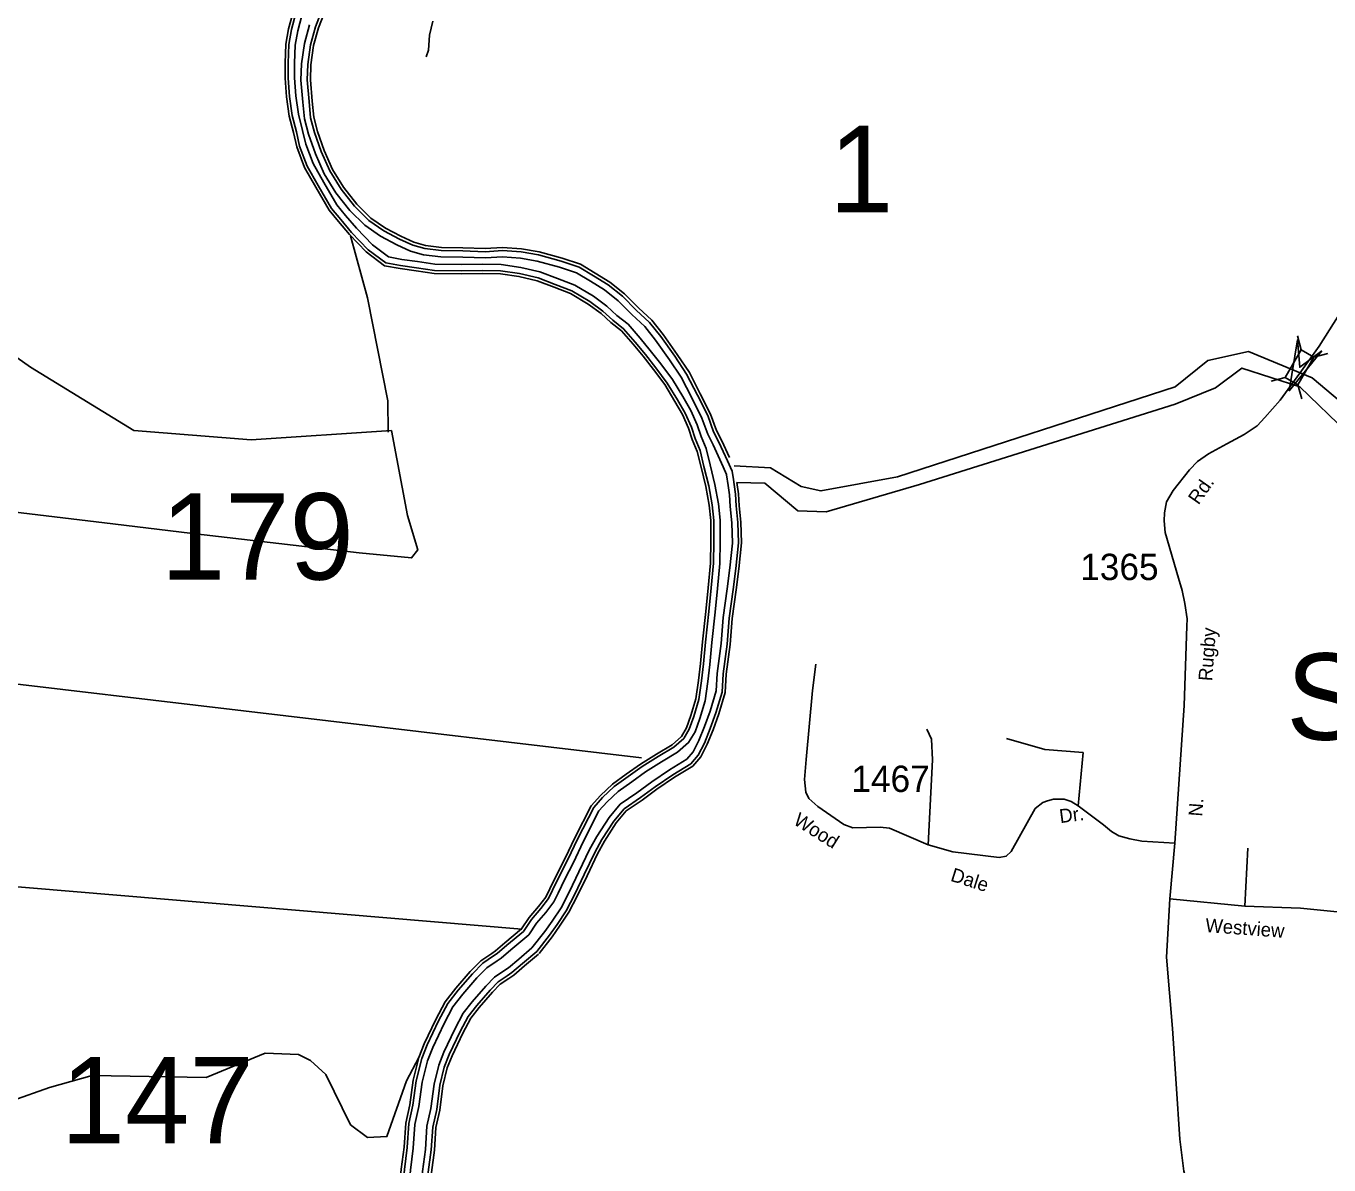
# Model space of a CAD drawing. Extents: x 884530 to 1028605, y 526725 to 653634.
# Drawn here: x 945581 to 951762, y 614609 to 620013 of the extents above; entities that cross this region are included whole.
import ezdxf

# ---------------------------------------------------------------- set-up
doc = ezdxf.new("R2010")
doc.units = 0
for name, color, linetype in [('Exist Hydrographic Bay Label', 7, 'Continuous'), ('Exist Hydrographic Buffer Line', 7, 'Continuous'), ('Exist Hydrographic Creek Single Shore', 7, 'Continuous'), ('Exist Hydrographic River Shore', 7, 'Continuous'), ('Exist Road Non-System Type 51', 7, 'Continuous'), ('Exist Road Primary Interstate Structure Ovrhead Sign Number Label', 7, 'Continuous'), ('Exist Road Secondary Structure Standard Bridge Attributed CELL', 7, 'Continuous'), ('Exist Road Secondary Structure Standard Bridge CELL', 7, 'Continuous'), ('Exist Road Secondary Structure Standard Bridge Number Label', 7, 'Continuous'), ('Exist Road Secondary Type 51 Attributed', 7, 'Continuous'), ('Exist Road Secondary Type 51 Label', 7, 'Continuous'), ('Exist Road Secondary Type 51 Number Label', 7, 'Continuous')]:
    doc.layers.add(name, color=color, linetype=linetype)

msp = doc.modelspace()

# ---------------------------------------------------------------- linework, layer by layer
at = {"layer": 'Exist Hydrographic Bay Label'}
for points in [[(947355.3, 618863.1), (947281.9, 618876.2), (947194.5, 618941.8), (947115, 619024.3), (947062.7, 619086.7), (947018.6, 619140.1), (946955, 619249.3), (946902, 619342.3), (946865.3, 619440.2), (946850, 619508), (946829.5, 619586.2), (946817, 619677.6), (946809.7, 619765.8), (946809.7, 619837.7), (946812.9, 619927.8), (946826.5, 620000), (946847.6, 620078.8)], [(948917.2, 617965.4), (948881.3, 618045), (948855.5, 618094.2), (948828.4, 618170.9), (948779.2, 618268.9), (948727.4, 618369.8), (948670.3, 618455), (948603.3, 618549.5), (948549.3, 618617.4), (948486.1, 618676.5), (948420.2, 618742.2), (948350.5, 618797.5), (948281.3, 618840.9), (948211.3, 618882.9), (948124.3, 618912.2), (948015.3, 618942), (947931.1, 618956.7), (947841, 618962.5), (947759.3, 618957.5), (947653.4, 618961.1), (947551.4, 618963.1), (947475.4, 618972.4), (947420.2, 618987.9), (947359.2, 619015.6), (947286, 619055), (947216.1, 619102.4), (947150.2, 619168), (947087.4, 619248.1), (947034.3, 619333.1), (946995.1, 619423.2), (946963.1, 619513), (946945.2, 619580.4), (946938.1, 619656.5), (946929.4, 619757.9), (946932, 619829.9), (946945.1, 619921.7), (946968.2, 620005.2), (946999.2, 620086)], [(947355.3, 618863.1), (947431.6, 618852), (947517, 618839.3), (947648, 618838.1), (947744.2, 618838.8), (947831.1, 618838.4), (947919.1, 618825.2), (948005.7, 618804.8), (948086.4, 618773.8), (948164.2, 618744.6), (948247.5, 618694.4), (948308.5, 618649.4), (948355, 618606.9), (948406.2, 618566.6), (948460.5, 618504.2), (948507.9, 618446.4), (948557.3, 618383.1), (948610.8, 618311.7), (948658.7, 618232.3), (948695.5, 618169.5), (948723.9, 618105.7), (948741.6, 618050.7), (948765, 617995.2), (948783.3, 617920), (948806.1, 617829), (948821.6, 617739.7), (948829.1, 617666.5), (948829.5, 617567.9), (948827.4, 617464.7), (948817.2, 617348.3), (948805.6, 617236), (948790.5, 617091.7), (948780.6, 616988.5), (948771.5, 616908.2), (948758.9, 616821.2), (948735.2, 616741.4), (948714.7, 616683.5), (948690, 616641.7), (948645.3, 616603.1), (948571.9, 616558.9), (948495.4, 616511), (948428.5, 616463), (948362.5, 616415.6), (948305.5, 616362.5), (948262.1, 616313.6), (948184.4, 616161.7), (948138.4, 616064.1), (948097.5, 615984), (948065.2, 615918.4), (948047.1, 615880.4), (948012, 615835.4), (947967, 615782.7), (947931.6, 615729.2)], [(954508.8, 615628.2), (954081.8, 616103.8), (953600.5, 616587.7), (953333.7, 616936.1), (953142.9, 617060.2), (953020.3, 617182.7), (952644, 617463.8), (951981.7, 618091.8), (951681.7, 618343.4), (951380, 618468.3), (951187.5, 618426.7), (951031.5, 618301.7), (949715.5, 617875), (949351.3, 617807.3), (949257.7, 617828.1), (949112.1, 617916.6), (948940.4, 617927)], [(954394.5, 615598.4), (954351.3, 615647.4), (953944.2, 616100.8), (953459.7, 616588), (953200.7, 616926.2), (953016.7, 617045.8), (952898, 617164.4), (952553.6, 617345.6), (951850.3, 618082.4), (951624.5, 618301.7), (951348.8, 618390.2), (951223.9, 618296.5), (951031.5, 618218.5), (949819.5, 617838.6), (949377.3, 617708.4), (949242.1, 617713.6), (949086.1, 617843.8), (948953.5, 617847)], [(948975.5, 617561), (948971.6, 617659.2), (948964.5, 617737.2), (948960.4, 617792.9), (948953.5, 617847)], [(948014.5, 615612.4), (948076, 615691.5), (948111.5, 615741.5), (948155.5, 615807.7), (948197, 615888.3), (948242, 615980.9), (948291.9, 616085.5), (948325.2, 616145.4), (948381, 616231.7), (948428.1, 616288.7), (948503.6, 616340.7), (948573.8, 616391.7), (948656.8, 616448.7), (948743.5, 616501), (948781.7, 616545.9), (948811.5, 616605.3), (948839.8, 616674.2), (948867.3, 616749.6), (948897.2, 616850.7), (948902.2, 616937.7), (948920.5, 617078.9), (948930.1, 617202), (948949.2, 617337.4), (948962.4, 617437.4), (948975.5, 617561)], [(947444.4, 615119.4), (947470.1, 615184), (947524.7, 615298.9), (947568.9, 615383.7), (947619.6, 615447.5), (947687.3, 615526.1), (947738.3, 615577.4), (947790.5, 615612.8), (947807.4, 615624.4), (947852.7, 615663.2), (947931.6, 615729.2)], [(947482, 614182.3), (947482.7, 614220.1), (947488.1, 614315.6), (947492.9, 614447.8), (947503.9, 614572.5), (947517.9, 614678.7), (947525, 614786.5), (947543.5, 614869.4), (947558.6, 614984.3), (947579.1, 615069), (947602, 615126.5), (947653.5, 615234.8), (947690.1, 615305.1), (947730.5, 615355.9), (947792.9, 615428.4), (947830.5, 615466.2), (947871.6, 615494.1), (947895, 615510.2), (947945.6, 615553.4), (948011.4, 615608.5)], [(947338.3, 614189.2), (947339, 614225.6), (947344.4, 614322.3), (947349.3, 614456.8), (947361, 614588.2), (947374.7, 614692.8), (947382.3, 614807), (947401.8, 614894.5), (947417.1, 615010.6), (947444.4, 615119.4)]]:
    msp.add_lwpolyline(points, dxfattribs=at)
at = {"layer": 'Exist Hydrographic Buffer Line'}
for points in [[(948907.8, 617950.1), (948867.9, 618038.5), (948841.8, 618088.2), (948814.7, 618165.1), (948765.9, 618262.2), (948714.5, 618362.2), (948658, 618446.5), (948591.4, 618540.6), (948538.3, 618607.3), (948475.7, 618665.8), (948410.2, 618731.1), (948341.8, 618785.3), (948273.5, 618828.2), (948205, 618869.3), (948120, 618898), (948012, 618927.4), (947929.4, 618941.9), (947841, 618947.6), (947759.5, 618942.6), (947653, 618946.2), (947550.3, 618948.2), (947472.4, 618957.8), (947415.1, 618973.9), (947352.6, 619002.2), (947278.2, 619042.3), (947206.6, 619090.9), (947139, 619158.1), (947075.2, 619239.5), (947021.1, 619326.2), (946981.2, 619417.7), (946948.8, 619508.6), (946930.5, 619577.8), (946923.3, 619655.2), (946914.5, 619757.6), (946917.2, 619831.2), (946930.5, 619924.7), (946954, 620009.9), (946985.6, 620092.3)], [(947357.8, 618876.8), (947287.6, 618889.3), (947203.8, 618952.2), (947125.3, 619033.6), (947073.3, 619095.6), (947030, 619148.1), (946967.1, 619256.2), (946914.7, 619348.2), (946878.6, 619444.2), (946863.5, 619511.3), (946843.1, 619589), (946830.8, 619679.1), (946823.6, 619766.4), (946823.6, 619837.4), (946826.8, 619926.3), (946840.1, 619997), (946860.7, 620074.1)], [(947363.1, 618906.4), (947299.9, 618917.7), (947223.7, 618974.8), (947147.7, 619053.7), (947096.5, 619114.8), (947054.8, 619165.3), (946993.1, 619271.2), (946942, 619361), (946907.5, 619452.8), (946892.7, 619518.4), (946872.7, 619594.8), (946860.7, 619682.4), (946853.7, 619767.6), (946853.6, 619836.9), (946856.8, 619922.9), (946869.4, 619990.3), (946889.2, 620064.1)], [(948887.9, 617921.9), (948841.1, 618025.4), (948814.4, 618076.3), (948787.2, 618153.4), (948739.3, 618248.7), (948688.8, 618347.1), (948633.5, 618429.6), (948567.6, 618522.7), (948516.4, 618587), (948455, 618644.4), (948390.4, 618708.8), (948324.6, 618760.9), (948257.9, 618802.8), (948192.5, 618842.1), (948111.3, 618869.4), (948005.5, 618898.3), (947925.9, 618912.2), (947841, 618917.7), (947759.9, 618912.8), (947652.2, 618916.4), (947548.2, 618918.5), (947466.5, 618928.5), (947404.9, 618945.8), (947339.3, 618975.5), (947262.8, 619016.8), (947187.5, 619067.8), (947116.7, 619138.2), (947050.7, 619222.4), (946994.6, 619312.3), (946953.5, 619406.7), (946920.3, 619499.8), (946901.1, 619572.5), (946893.6, 619652.6), (946884.6, 619756.8), (946887.4, 619833.9), (946901.2, 619930.8), (946925.7, 620019.2)], [(947357.8, 618876.8), (947433.7, 618865.7), (947518.1, 618853.2), (947648.1, 618852), (947744.2, 618852.7), (947832.2, 618852.3), (947921.7, 618838.9), (948009.9, 618818.1), (948091.3, 618786.8), (948170.3, 618757.1), (948255.2, 618706), (948317.3, 618660.1), (948364, 618617.5), (948415.8, 618576.7), (948471.1, 618513.2), (948518.7, 618455.1), (948568.3, 618391.5), (948622.4, 618319.4), (948670.6, 618239.4), (948707.9, 618175.8), (948736.9, 618110.7), (948754.7, 618055.6), (948778.2, 617999.5), (948796.8, 617923.4), (948819.7, 617831.9), (948835.4, 617741.6), (948843, 617667.3), (948843.4, 617567.8), (948841.3, 617464), (948831, 617347), (948819.4, 617234.6), (948804.3, 617090.4), (948794.4, 616987), (948785.2, 616906.4), (948772.5, 616818.2), (948748.4, 616737.1), (948727.3, 616677.6), (948700.8, 616632.6), (948653.5, 616591.8), (948579.2, 616547.1), (948503.2, 616499.4), (948436.6, 616451.7), (948371.3, 616404.8), (948315.4, 616352.8), (948273.6, 616305.7), (948196.8, 616155.5), (948150.9, 616058), (948109.9, 615977.8), (948077.7, 615912.3), (948058.9, 615873), (948022.8, 615826.6), (947978.1, 615774.3), (947940.1, 615716.9)], [(947363.1, 618906.4), (947438, 618895.5), (947520.5, 618883.2), (947648.1, 618882.1), (947744.1, 618882.8), (947834.5, 618882.4), (947927.4, 618868.4), (948018.7, 618846.9), (948102, 618814.9), (948183.4, 618784.3), (948272, 618731), (948336.4, 618683.4), (948383.4, 618640.4), (948436.6, 618598.5), (948494.1, 618532.6), (948542.2, 618473.9), (948592.2, 618409.8), (948647.3, 618336.2), (948696.4, 618254.8), (948734.7, 618189.6), (948765, 618121.5), (948782.9, 618066), (948806.8, 618009), (948825.9, 617930.6), (948849.1, 617838.2), (948865.2, 617745.7), (948873.1, 617668.9), (948873.4, 617567.5), (948871.3, 617462.3), (948860.9, 617344.1), (948849.3, 617231.5), (948834.2, 617087.4), (948824.3, 616983.9), (948815.1, 616902.6), (948802, 616811.8), (948777, 616727.8), (948754.7, 616664.8), (948724.2, 616613.1), (948671.2, 616567.3), (948594.9, 616521.5), (948519.9, 616474.5), (948454.1, 616427.3), (948390.4, 616381.5), (948337, 616331.8), (948298.7, 616288.6), (948223.8, 616142.3), (948177.9, 616044.8), (948136.8, 615964.3), (948104.7, 615899.2), (948084.7, 615857.1), (948046.1, 615807.6), (948002.2, 615756.2), (947965.2, 615700.3)], [(948930.2, 617900.5), (948907.8, 617950.1)], [(948903.5, 617885.6), (948887.9, 617921.9)], [(948903.8, 617883.9), (948903.5, 617885.6)], [(948932.5, 617559.3), (948928.6, 617656.4), (948921.6, 617733.6), (948917.5, 617788.6), (948911.7, 617833.8), (948903.8, 617883.9)], [(948936.4, 617861.4), (948930.2, 617900.5)], [(948961.2, 617560.5), (948957.3, 617658.3), (948950.2, 617736), (948946.1, 617791.4), (948940.2, 617837.9), (948936.4, 617861.4)], [(947980.8, 615638.6), (948041.7, 615717), (948076.3, 615765.7), (948118.7, 615829.3), (948158.9, 615907.3), (948203.6, 615999.4), (948253.9, 616105.1), (948288.6, 616167.3), (948346.5, 616256.9), (948399, 616320.5), (948478.9, 616375.5), (948549.2, 616426.6), (948633.7, 616484.6), (948715.5, 616533.9), (948745.9, 616569.7), (948772.7, 616623), (948800, 616689.6), (948826.8, 616763), (948854.9, 616858.1), (948859.7, 616941.6), (948878, 617083.3), (948887.7, 617206.6), (948906.9, 617343.2), (948920.1, 617442.4), (948932.5, 617559.3)], [(948003.3, 615621.2), (948064.6, 615700), (948099.7, 615749.6), (948143.2, 615814.9), (948184.3, 615894.6), (948229.2, 615987.1), (948279.2, 616092.1), (948313, 616152.7), (948369.5, 616240.1), (948418.4, 616299.3), (948495.4, 616352.3), (948565.6, 616403.3), (948649.1, 616460.6), (948734.1, 616512), (948769.8, 616553.9), (948798.6, 616611.2), (948826.5, 616679.3), (948853.8, 616754), (948883.1, 616853.1), (948888.1, 616939), (948906.3, 617080.4), (948916, 617203.5), (948935.1, 617339.4), (948948.3, 617439.1), (948961.2, 617560.5)], [(947458.2, 615113.9), (947483.8, 615178.1), (947538.1, 615292.3), (947581.5, 615375.6), (947631.1, 615438), (947698.2, 615516), (947747.9, 615565.9), (947798.9, 615600.5), (947816.4, 615612.6), (947862.3, 615651.8), (947940.1, 615716.9)], [(947484.9, 615103.2), (947510.2, 615166.6), (947563.9, 615279.4), (947605.7, 615359.8), (947653.3, 615419.7), (947719.4, 615496.5), (947766.3, 615543.6), (947815.2, 615576.8), (947834, 615589.7), (947880.9, 615629.8), (947965.2, 615700.3)], [(947439.2, 614183.1), (947440, 614221.7), (947445.3, 614317.6), (947450.2, 614450.5), (947461.4, 614577.1), (947475.3, 614682.9), (947482.6, 614792.6), (947501.4, 614876.9), (947516.5, 614992.1), (947538.2, 615082), (947562.8, 615143.6), (947615.2, 615253.9), (947654.1, 615328.4), (947697.5, 615383.1), (947761.5, 615457.5), (947803.1, 615499.3), (947847.5, 615529.4), (947869, 615544.2), (947918, 615586), (947980.8, 615638.6)], [(947467, 614182.6), (947467.8, 614220.7), (947473.1, 614316.3), (947478, 614448.7), (947489.1, 614574.1), (947503, 614680.2), (947510.2, 614788.6), (947528.8, 614872), (947543.9, 614987.1), (947564.8, 615073.6), (947588.3, 615132.5), (947640.1, 615241.5), (947677.5, 615313.2), (947718.9, 615365.4), (947781.9, 615438.6), (947820.9, 615477.8), (947863.2, 615506.5), (947885.9, 615522.1), (947935.9, 615564.8), (948003.3, 615621.2)], [(947353.1, 614188.9), (947353.8, 614225), (947359.2, 614321.6), (947364.1, 614455.8), (947375.6, 614586.6), (947389.4, 614691.4), (947396.9, 614804.9), (947416.3, 614891.9), (947431.6, 615007.9), (947458.2, 615113.9)], [(947381.6, 614188.4), (947382.3, 614223.9), (947387.7, 614320.3), (947392.6, 614454.1), (947404, 614583.5), (947417.8, 614688.6), (947425.3, 614800.9), (947444.5, 614886.9), (947459.7, 615002.5), (947484.9, 615103.2)]]:
    msp.add_lwpolyline(points, dxfattribs=at)
at = {"layer": 'Exist Hydrographic Creek Single Shore'}
for points in [[(947299.1, 618086.7), (947297.1, 618234.3), (947200.2, 618723.4), (947119.8, 619018.5)], [(947314, 618093.8), (946648.3, 618049.4), (946091.4, 618093.4), (945601.6, 618395.3), (944991.7, 618824.3), (944706.4, 618788), (944543.3, 618858.1), (944386.6, 618946.3)], [(947314, 618093.8), (947390.2, 617690.3), (947439.2, 617528.6), (947409.8, 617489.4), (947161.3, 617514.4), (946358.3, 617607), (945953.2, 617655.9), (945279.8, 617736.7)], [(948500.1, 616540.7), (943436.2, 617138.6), (943259.9, 616119.3), (947932, 615727.3)]]:
    msp.add_lwpolyline(points, dxfattribs=at)
at = {"layer": 'Exist Hydrographic River Shore'}
msp.add_lwpolyline([(944796.8, 614660.4), (945692.1, 614977.1), (945894.1, 615034.1), (946435.8, 615023.2), (946715.2, 615139), (946873.4, 615132.6), (946930.7, 615105.1), (947003.4, 615038.1), (947119.8, 614799.5), (947201.1, 614738.7), (947293, 614743.5), (947385.9, 615007.4), (947444.4, 615119.4)], dxfattribs=at)
at = {"layer": 'Exist Road Non-System Type 51'}
msp.add_line((951363.1, 615837.5), (951377, 616112.9), dxfattribs=at)
for points in [[(947510.1, 620036.9), (947494.5, 619970.3), (947490.7, 619899.6), (947479, 619868)], [(949861, 616127.9), (949881.8, 616530.8), (949876.7, 616629.9), (949854.3, 616676.9)], [(950232.4, 616633), (950414.2, 616580.3), (950595.7, 616565.9), (950572.5, 616312.5)]]:
    msp.add_lwpolyline(points, dxfattribs=at)
at = {"layer": 'Exist Road Secondary Structure Standard Bridge Attributed CELL'}
msp.add_lwpolyline([(951727.5, 618472.1), (951573.4, 618283.1), (951612.4, 618523.8), (951623.3, 618394.3)], close=True, dxfattribs=at)
at = {"layer": 'Exist Road Secondary Structure Standard Bridge CELL'}
for p, q in [((951629.7, 618476.9), (951611.9, 618543.5)), ((951689.5, 618442.4), (951756.1, 618460.2)), ((951487.3, 618328.3), (951553.9, 618346.2)), ((951632.9, 618244.2), (951615, 618310.9))]:
    msp.add_line(p, q, dxfattribs=at)
msp.add_lwpolyline([(951553.9, 618346.2), (951629.5, 618477), (951690.6, 618441.7), (951615, 618310.9)], close=True, dxfattribs=at)
at = {"layer": 'Exist Road Secondary Type 51 Attributed'}
for points in [[(951623.5, 618366.8), (951715.9, 618494.5), (951812.9, 618648.8), (951846.6, 618724.4), (951866.9, 618781.8), (951926.2, 618975.8), (951969.1, 619199.5), (952050.3, 619421.2), (952224.5, 619892), (952443.9, 620573.5), (952465.4, 620632.8), (952485.4, 620704.1), (952504.6, 620775.3), (952522.6, 620834.2), (952517.5, 620916), (952505.8, 621001.8), (952491.8, 621082.8), (952483.4, 621211.8)], [(951031.2, 616136.4), (951075.2, 616789.9), (951088.1, 617165.6), (951088.8, 617199.7), (951077.4, 617273.7), (951066.2, 617334.2), (951048.3, 617393), (950984.7, 617609.7), (950980.1, 617665.9), (950981.1, 617703.7), (950991.3, 617755.8), (951023, 617808.9), (951100.1, 617908.1), (951138.9, 617946.9), (951190, 617983.7), (951277.7, 618031.2), (951360, 618075.6), (951421.3, 618116.5), (951457, 618156.2), (951530.5, 618238.1), (951623.5, 618366.8)], [(951031.2, 616136.4), (950874.9, 616144.6), (950817.7, 616155.8), (950765.7, 616171.1), (950730.9, 616190.5), (950691.6, 616222.8), (950572.5, 616312.5), (950539.5, 616333.6), (950505.8, 616344.8), (950454.7, 616344.8), (950427.1, 616336.7), (950404.7, 616328.5), (950367.9, 616299.9), (950254.9, 616097), (950230.6, 616074.1), (950196.9, 616067.9), (949977.8, 616095.5), (949861, 616127.9), (949677.8, 616207.2), (949632.1, 616212), (949502.5, 616208.9), (949460.6, 616224.3), (949337, 616310.1), (949293.6, 616347.9), (949280.3, 616378.5), (949274.2, 616437.8), (949282.4, 616532.8), (949312, 616859.8), (949328.3, 616985.4)], [(951007.2, 615872.4), (951031.2, 616136.4)], [(951297.2, 613894.7), (951307.4, 613984.7), (951307.4, 614037.8), (951299.8, 614067.8), (951289, 614127.7), (951260.8, 614196.6), (951167.2, 614372.2), (951100.9, 614485.4), (951073.6, 614579), (951054.1, 614731.2), (951018.9, 615255.8), (950991.6, 615595.3), (951007.2, 615872.4)], [(951007.2, 615872.4), (951363.1, 615837.5), (951627.6, 615827.7), (951848.6, 615805.4), (952016.1, 615784.9), (952052.6, 615757.5), (952048.7, 615706.8), (952005.8, 615496), (951987.5, 615400.8), (951952.8, 615300.6), (951936.5, 615210.7), (951930.5, 615052.7)]]:
    msp.add_lwpolyline(points, dxfattribs=at)

# ---------------------------------------------------------------- texts
at = {"layer": 'Exist Road Primary Interstate Structure Ovrhead Sign Number Label'}
msp.add_text('S372', height=410.1, dxfattribs=at).set_placement((951559.5, 616626.4))
at = {"layer": 'Exist Road Secondary Structure Standard Bridge Number Label'}
for s, p in [('1', (949390.6, 619130)), ('179', (946220.5, 617386.5)), ('147', (945745.6, 614711.2))]:
    msp.add_text(s, height=410.1, dxfattribs=at).set_placement(p)
at = {"layer": 'Exist Road Secondary Type 51 Label'}
for s, rotation, p in [('Rd.', 54.96766, (951142.6, 617738.1)), ('Rugby', 85.76612, (951207.8, 616903.4)), ('N.', 85.7679, (951160.3, 616260.9)), ('Wood', 327.82127, (949216.3, 616229.1)), ('Dr.', 7.52665, (950487.2, 616230.7)), ('Dale', 342.44262, (949962.4, 615958)), ('Westview', 355.75439, (951173.7, 615714.4))]:
    msp.add_text(s, height=65.62, rotation=rotation, dxfattribs=at).set_placement(p)
at = {"layer": 'Exist Road Secondary Type 51 Number Label'}
for s, p in [('1365', (950581.7, 617384.4)), ('1467', (949496.1, 616378.8))]:
    msp.add_text(s, height=125, dxfattribs=at).set_placement(p)

doc.saveas('drawing.dxf')
